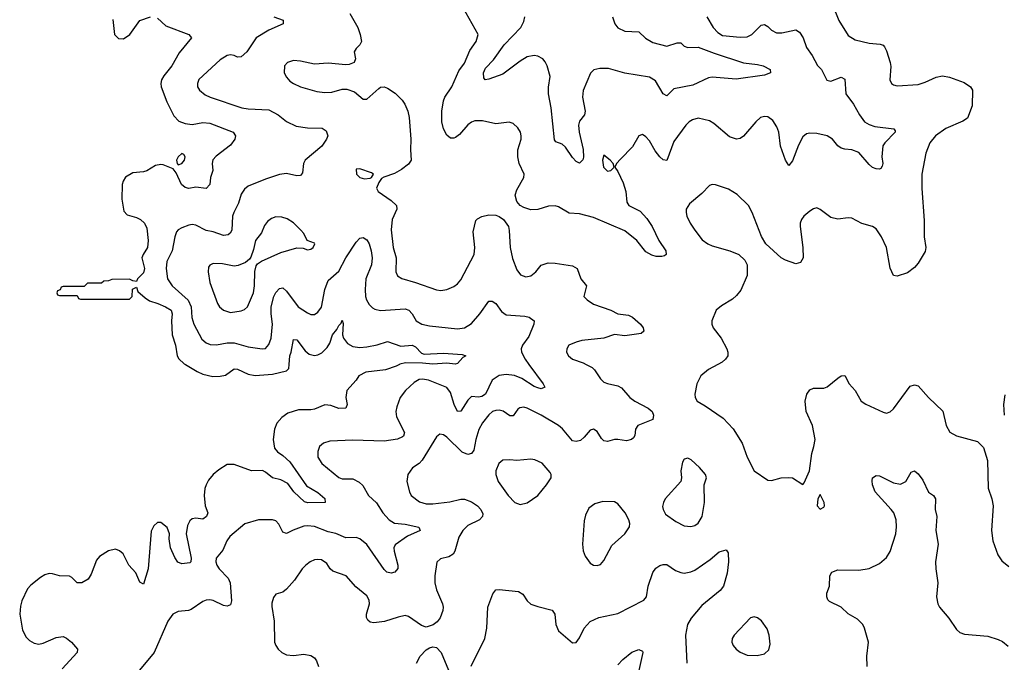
# Model space of a CAD drawing. Header units: inches. Extents: x 1834610 to 2027685, y 642842 to 774116.
# Tile 586 of 632: x 1993761 to 1999405, y 718294 to 721974. Entities that reach past the tile are written whole.
import ezdxf

# ---------------------------------------------------------------- set-up
doc = ezdxf.new("R2010")
doc.units = ezdxf.units.IN
doc.header["$MEASUREMENT"] = 0
doc.layers.add('B9791', color=7, linetype='Continuous')
doc.layers.add('B9792', color=7, linetype='Continuous')

msp = doc.modelspace()

# ---------------------------------------------------------------- linework, layer by layer
at = {"layer": 'B9791', "color": 5}
for points, elevation in [([(1995937.1, 720000), (1995919.3, 719990), (1995857.3, 719970), (1995745, 719955), (1995704.5, 719935.5), (1995688.7, 719910), (1995636.1, 719850), (1995630.2, 719810), (1995637.8, 719770), (1995631.2, 719748.8), (1995590, 719748.1), (1995544.9, 719764.9), (1995510, 719768.6), (1995450, 719743.5), (1995430, 719739.7), (1995359.8, 719740.2), (1995298.3, 719721.7), (1995263.2, 719696.8), (1995235.5, 719664.5), (1995220.7, 719630), (1995213.7, 719570), (1995221.1, 719521.1), (1995239.7, 719499.7), (1995270, 719479.2), (1995310, 719441.5), (1995405.7, 719305.7), (1995470, 719266.3), (1995510, 719231.5), (1995511.4, 719208.6), (1995411.9, 719208.1), (1995394.1, 719214.1), (1995332.6, 719270), (1995298.3, 719318.3), (1995258.7, 719338.7), (1995210, 719351.1), (1995170, 719384), (1995152.7, 719392.7), (1995090, 719391.1), (1994990, 719427.7), (1994950, 719427), (1994902.9, 719397.1), (1994870.9, 719369.1), (1994843.5, 719336.5), (1994829.2, 719310.8), (1994822.2, 719290), (1994819.3, 719250), (1994823.5, 719190), (1994838.6, 719150), (1994831.3, 719130), (1994810, 719114.8), (1994770, 719120.4), (1994750, 719116.4), (1994736, 719104), (1994722.8, 719077.2), (1994715.4, 719030), (1994743.1, 718890), (1994742, 718870), (1994735.4, 718864.6), (1994690, 718858.3), (1994667.6, 718867.6), (1994650, 718895.1), (1994626, 718950), (1994618, 719002), (1994619.6, 719030), (1994606.9, 719066.9), (1994570, 719095.6), (1994550, 719095.1), (1994530, 719076.2), (1994515.6, 719044.4), (1994497.1, 718830), (1994470, 718740.9), (1994450, 718752.3), (1994427.6, 718807.6), (1994387.1, 718850), (1994354.9, 718914.9), (1994333.6, 718933.6), (1994310, 718941.5), (1994270, 718933.6), (1994219.4, 718900.6), (1994201.7, 718878.3), (1994170, 718798.7), (1994154, 718770), (1994117.1, 718750), (1994090, 718749.8), (1994060.3, 718780.3), (1994047.4, 718787.4), (1993990, 718789.1), (1993950, 718801), (1993930, 718802.3), (1993904.7, 718795.3), (1993879.6, 718780.4), (1993824.1, 718735.9), (1993804.9, 718715.1), (1993774.3, 718645.7), (1993765, 718615), (1993761.1, 718570), (1993778.1, 718478.1), (1993798.5, 718438.5), (1993818.2, 718418.2), (1993843.4, 718403.4), (1993870, 718398.3), (1993896, 718404), (1993970, 718437), (1994010, 718441.3), (1994030, 718432.2), (1994057.1, 718410), (1994092.2, 718370), (1994090, 718349.5), (1994003.7, 718256.3)], 220), ([(1996680.1, 720000), (1996761.3, 719890), (1996770.5, 719870), (1996750, 719860.5), (1996730, 719866.2), (1996710, 719874.5), (1996639.6, 719919.6), (1996597.7, 719937.7), (1996550, 719942.7), (1996510, 719937.1), (1996470, 719909.7), (1996430, 719829.9), (1996410, 719816.9), (1996390, 719813.1), (1996350, 719815.8), (1996330, 719795.6), (1996290, 719732.4), (1996270, 719731.1), (1996250.8, 719770.8), (1996230, 719839.2), (1996210, 719868.9), (1996104.5, 719910), (1996070, 719915.3), (1996050, 719913.1), (1996022.8, 719897.2), (1995971.8, 719850), (1995942.4, 719810), (1995921.8, 719758.2), (1995917.6, 719730), (1995920.6, 719700.6), (1995966.2, 719610), (1995960.9, 719590), (1995955, 719585), (1995927.1, 719572.9), (1995850, 719560.4), (1995670, 719566.8), (1995539.1, 719560.9), (1995503, 719550), (1995479.5, 719530), (1995470, 719502), (1995470.2, 719470), (1995493.1, 719433.1), (1995590, 719353.2), (1995610, 719345.2), (1995670, 719344.7), (1995706.7, 719326.7), (1995727.1, 719307.1), (1995760.3, 719250), (1995807, 719207), (1995841.7, 719150), (1995878.5, 719110), (1995910, 719091.8), (1995970, 719086), (1996048.4, 719068.4), (1996056.3, 719050), (1995984, 719016), (1995913.2, 718966.8), (1995906, 718950), (1995907, 718930), (1995927.8, 718850), (1995928.7, 718831.3), (1995910.7, 718810), (1995890, 718805.1), (1995866, 718810), (1995850, 718826), (1995750, 718969.8), (1995710, 719002), (1995690, 719008.6), (1995630, 719007.7), (1995572.4, 719032.4), (1995530, 719042.4), (1995450, 719072.9), (1995410, 719076.1), (1995390, 719073), (1995329, 719051), (1995290, 719031), (1995270, 719039.7), (1995246.3, 719086.3), (1995230, 719105.1), (1995210, 719109.6), (1995130.3, 719109.7), (1995052.2, 719087.8), (1994965.5, 719014.5), (1994948, 718990), (1994924.5, 718935.6), (1994887, 718890), (1994885.3, 718870), (1994891.5, 718850), (1994905, 718830), (1994955.6, 718775.6), (1994967.8, 718750), (1994974.5, 718645.5), (1994970, 718623.7), (1994950, 718616.3), (1994930, 718619.8), (1994870, 718648.7), (1994850, 718652.9), (1994830, 718650.8), (1994810, 718642.3), (1994743.7, 718596.3), (1994729.2, 718590.8), (1994670, 718584.7), (1994639.1, 718570), (1994610.3, 718530), (1994532, 718350), (1994447.7, 718250)], 240), ([(1994711.7, 720000), (1994778.9, 719958.9), (1994810, 719944.7), (1994868.4, 719931.5), (1994910, 719932.4), (1994941.1, 719938.9), (1994990, 719975.5), (1995010, 719972.6), (1995070, 719944.6), (1995110, 719937.4), (1995210, 719943.9), (1995290, 719963.1), (1995303.7, 719976.3), (1995305.7, 720000)], 220), ([(1997008.6, 720000), (1997041.7, 719981.7), (1997054.9, 719970), (1997090, 719917.1), (1997110, 719899.5), (1997130, 719890.3), (1997190, 719877), (1997210, 719866.4), (1997257.6, 719810), (1997286, 719790), (1997363.1, 719750), (1997386.7, 719730), (1997394.6, 719710), (1997390, 719685.1), (1997304.9, 719650), (1997290.3, 719630), (1997286.8, 719593.2), (1997279.5, 719580.5), (1997267.7, 719570), (1997238.2, 719561.8), (1997190, 719569.8), (1997170, 719569.8), (1997130, 719559.2), (1997110, 719562.6), (1997095, 719575.1), (1997070, 719616.9), (1997050, 719629.6), (1997030, 719624.2), (1996996.3, 719583.7), (1996974.6, 719565.4), (1996950, 719558.5), (1996930, 719563.5), (1996872, 719632), (1996850, 719650.8), (1996749.6, 719710), (1996670, 719749.8), (1996650, 719754.6), (1996628.3, 719751.7), (1996615.9, 719744.1), (1996590, 719706.3), (1996570, 719706.6), (1996531.6, 719731.6), (1996510, 719737.7), (1996490, 719736.9), (1996471, 719730), (1996450, 719712), (1996414.1, 719665.9), (1996393.2, 719626.8), (1996375, 719570), (1996364.3, 719510), (1996350, 719489.8), (1996330, 719483.7), (1996297.3, 719497.3), (1996210, 719584), (1996190, 719596.9), (1996170, 719600.7), (1996150, 719585.6), (1996067.5, 719452.5), (1996050, 719433.7), (1996012, 719408), (1995985.3, 719370), (1995980.8, 719330), (1995995.5, 719270), (1996005.5, 719250), (1996053.2, 719213.2), (1996090, 719201), (1996130, 719200.9), (1996227.3, 719212.7), (1996290, 719227.8), (1996310, 719228.5), (1996350, 719213.8), (1996385.3, 719190), (1996404.2, 719170), (1996414.8, 719145.2), (1996414.4, 719130), (1996396, 719110), (1996330, 719078), (1996300.7, 719050), (1996278, 719010), (1996256.1, 718930), (1996246.3, 718913.7), (1996221.4, 718898.6), (1996172.8, 718887.2), (1996152.8, 718867.2), (1996139.7, 718790), (1996140.2, 718750), (1996150.2, 718710), (1996184.4, 718630), (1996188, 718610), (1996186, 718590), (1996170.8, 718549.2), (1996154.4, 718525.6), (1996131.5, 718508.5), (1996090, 718496), (1996064.7, 718504.7), (1995990, 718557.4), (1995970, 718561.7), (1995930, 718553.1), (1995852.7, 718527.3), (1995790, 718520.4), (1995770, 718524), (1995756.3, 718536.3), (1995749.7, 718550), (1995749.8, 718570), (1995766.4, 718630), (1995765.1, 718650), (1995750, 718674), (1995687.1, 718727.1), (1995632.8, 718790), (1995556.3, 718816.3), (1995540.9, 718830), (1995520.8, 718860.8), (1995490, 718880.4), (1995470, 718883.9), (1995450, 718880.4), (1995426.4, 718870), (1995400.3, 718850), (1995380.9, 718830), (1995335.9, 718764.1), (1995290, 718714), (1995270, 718696.2), (1995230, 718683.7), (1995215.3, 718664.7), (1995206.4, 718633.6), (1995206.1, 718613.9), (1995219.1, 718530), (1995222.4, 718410), (1995228.4, 718390), (1995242.4, 718370), (1995263.8, 718350), (1995290, 718336.5), (1995330, 718332.6), (1995390, 718340.8), (1995430, 718334), (1995450, 718319.5), (1995463, 718303), (1995474.6, 718270)], 260), ([(1997763, 720000), (1997710, 719971.8), (1997665.3, 719934.8), (1997642.4, 719890), (1997630.5, 719830), (1997633.4, 719810), (1997644, 719790), (1997690, 719763.8), (1997792.3, 719692.3), (1997850, 719630.5), (1997901.6, 719550), (1997930.6, 719470), (1997971, 719390), (1998050, 719337.3), (1998070, 719334.8), (1998126, 719350), (1998170, 719353.4), (1998191.3, 719350), (1998250, 719312), (1998258, 719322), (1998288.4, 719391.6), (1998300.5, 719490), (1998313.7, 719530), (1998320.4, 719570), (1998305.4, 719650), (1998269.8, 719730), (1998262.3, 719790), (1998272.5, 719830), (1998290, 719853.8), (1998310, 719865.2), (1998370, 719864.9), (1998390, 719871.8), (1998450, 719922.4), (1998470, 719934), (1998490, 719936), (1998515.5, 719890), (1998550.4, 719850.4), (1998583.8, 719790), (1998610, 719773.4), (1998710, 719726.4), (1998730, 719721.6), (1998750, 719728.2), (1998770, 719746), (1998864, 719876), (1998890, 719883.6), (1998910, 719877.7), (1998970.3, 719810), (1999052.3, 719732.3), (1999072.2, 719650), (1999092.9, 719612.9), (1999130, 719592), (1999250, 719558), (1999284.5, 719524.5), (1999309.1, 719449.1), (1999312.5, 719292.5), (1999333, 719230), (1999340.4, 719190), (1999330.4, 719050), (1999338, 718990), (1999367.7, 718910), (1999390, 718876), (1999430, 718842.8)], 280), ([(1999405.1, 719710), (1999401.2, 719770), (1999410, 719826)], 280), ([(1998619.1, 718270), (1998616.9, 718330), (1998626, 718410), (1998603.5, 718490), (1998593.3, 718510), (1998562.2, 718542.2), (1998510, 718571.1), (1998470, 718610.9), (1998402.8, 718642.8), (1998392.9, 718652.9), (1998386.6, 718670), (1998388.1, 718690), (1998401.7, 718730), (1998404.2, 718790), (1998415.1, 718810), (1998450, 718823.1), (1998570, 718821.3), (1998630, 718832.4), (1998690, 718859.5), (1998730, 718894), (1998751.2, 718928.8), (1998782.9, 719030), (1998787.4, 719070), (1998784.8, 719110), (1998770.9, 719150), (1998756.9, 719170), (1998664.4, 719270), (1998649.7, 719310), (1998646.5, 719333.5), (1998649.5, 719350), (1998670, 719364.9), (1998690, 719361.3), (1998770, 719321.2), (1998810, 719314.7), (1998839.7, 719330), (1998870, 719384), (1998890, 719390.5), (1998910, 719373), (1998936.7, 719336.7), (1998969.3, 719269.3), (1998999.1, 719250), (1999010.3, 719230.3), (1999007.4, 719170), (1999018.7, 719130), (1999011.9, 719050), (1999024.9, 718970), (1999010.2, 718870), (1999011.5, 718830), (1999024.4, 718750), (1999015.3, 718670), (1999023.1, 718630), (1999034, 718610), (1999087.1, 718547.1), (1999130, 718483), (1999150, 718465.5), (1999176.1, 718456.1), (1999310, 718443.8), (1999370, 718424.4), (1999393.4, 718413.4), (1999426.6, 718386.6)], 260), ([(1996348, 718272), (1996427.2, 718430), (1996437.8, 718490), (1996443.5, 718610), (1996473.2, 718686.8), (1996490.9, 718709.1), (1996510, 718711.3), (1996620.2, 718700.2), (1996644.1, 718684.1), (1996670, 718645.7), (1996690, 718627.6), (1996730, 718612.9), (1996813.6, 718593.6), (1996828.9, 718570), (1996834.4, 718510), (1996850, 718474.8), (1996930, 718406), (1996950, 718406.8), (1996970, 718434.8), (1996995.8, 718490), (1997031.6, 718528.4), (1997081.2, 718550), (1997190, 718572.9), (1997338, 718650), (1997352.8, 718670), (1997364.2, 718730), (1997390, 718807.7), (1997406.9, 718833.1), (1997430, 718848.4), (1997450, 718855.3), (1997470, 718854.6), (1997520.6, 718820.6), (1997550, 718807.7), (1997570, 718805.5), (1997608, 718812), (1997630, 718822), (1997717.7, 718882.3), (1997770, 718926), (1997810, 718938.8), (1997822, 718922), (1997822.8, 718870), (1997816.2, 718803.8), (1997794.4, 718730), (1997775.2, 718704.8), (1997670, 718618.9), (1997610, 718546.3), (1997588.2, 718510), (1997577.7, 718450), (1997585.4, 718290)], 260), ([(1996036, 718290), (1996056.9, 718330), (1996090, 718364.9), (1996110, 718377), (1996130, 718383.1), (1996150, 718379.3), (1996177.4, 718350), (1996219.6, 718250)], 260), ([(1997190, 718280.5), (1997218.4, 718310), (1997270, 718351.8), (1997310, 718366.8), (1997330, 718358), (1997333.4, 718350), (1997306.7, 718230)], 240)]:
    msp.add_lwpolyline(points, dxfattribs=dict(at, elevation=elevation))
at = {"layer": 'B9791', "color": 5, "elevation": 280}
for points in [[(1996690, 719456.9), (1996610, 719449.7), (1996570, 719454.5), (1996530, 719451.8), (1996507.1, 719432.9), (1996490.3, 719390), (1996490.4, 719370), (1996502.6, 719330), (1996560.3, 719250), (1996599.5, 719210), (1996630, 719197.3), (1996670, 719207.7), (1996730.9, 719249.1), (1996781.4, 719310), (1996806.9, 719350), (1996808, 719370), (1996801.8, 719381.8), (1996754.9, 719434.9), (1996712.9, 719452.9)], [(1997590, 719462.7), (1997570, 719457.2), (1997560.4, 719439.6), (1997550.4, 719390), (1997554.9, 719350), (1997550.3, 719329.7), (1997460.5, 719230), (1997450.5, 719210), (1997446.2, 719186.2), (1997448.5, 719168.5), (1997462.3, 719142.3), (1997521.2, 719101.2), (1997570, 719075.3), (1997607.9, 719072.1), (1997630, 719077.1), (1997650, 719090.6), (1997672.1, 719130), (1997686.9, 719210), (1997684.5, 719310), (1997697, 719350), (1997692.3, 719370), (1997657, 719410), (1997610, 719454.5)], [(1997104.2, 719215.8), (1997058, 719202), (1997023.9, 719176.1), (1997003.6, 719136.4), (1996996.2, 719103.8), (1996986.4, 718970), (1996990, 718932), (1997002.8, 718902.8), (1997030, 718862.8), (1997050, 718850.8), (1997070, 718848.2), (1997090, 718854), (1997110, 718877.3), (1997155.9, 718964.1), (1997230, 719030.4), (1997255.8, 719070), (1997257.4, 719090), (1997252.4, 719110), (1997231.2, 719150), (1997190, 719201.6), (1997170, 719212.8)], [(1998350, 719255.3), (1998334.8, 719230), (1998331, 719190), (1998350, 719171), (1998370, 719182), (1998374, 719190), (1998372.3, 719210)], [(1997970, 718555.1), (1997950, 718549.5), (1997855.5, 718450), (1997843.8, 718430), (1997842.4, 718410), (1997850.4, 718390), (1997868, 718370), (1997890, 718352.4), (1997930, 718335.8), (1997987.3, 718332.7), (1998030, 718342.8), (1998054, 718366), (1998062, 718398), (1998057.6, 718450), (1998046.2, 718486.2), (1998012.5, 718532.5), (1997990, 718549.4)]]:
    msp.add_lwpolyline(points, close=True, dxfattribs=at)
at = {"layer": 'B9792', "color": 5}
for points, elevation in [([(1997699.1, 721990), (1997735.5, 721930), (1997762, 721902), (1997790, 721884.6), (1997890, 721874), (1997930, 721876.5), (1997957.4, 721890), (1998010, 721943.7), (1998030, 721946.3), (1998050, 721935.6), (1998070, 721914.6), (1998099, 721899), (1998130, 721898.3), (1998210, 721917.3), (1998230, 721902.7), (1998251.5, 721871.5), (1998270, 721814.4), (1998303.2, 721770), (1998333.1, 721713.1), (1998356.5, 721690), (1998387.7, 721627.7), (1998410, 721622.4), (1998470, 721644.6), (1998490, 721634), (1998496.8, 721550), (1998540.6, 721490), (1998573.7, 721430), (1998603.9, 721390), (1998630, 721374.2), (1998663.2, 721363.2), (1998771, 721350), (1998778.3, 721338.3), (1998779.5, 721330), (1998719.1, 721270), (1998708.8, 721251.2), (1998703.2, 721190), (1998707.4, 721150), (1998705.3, 721134.7), (1998697.4, 721122.6), (1998690, 721118.4), (1998670, 721119.7), (1998650, 721128.4), (1998630, 721144.4), (1998570, 721213.3), (1998530, 721229.7), (1998490, 721232.6), (1998470, 721238.9), (1998450, 721251.5), (1998420.5, 721290), (1998390, 721309.7), (1998330, 721322), (1998290, 721324.7), (1998270, 721321.6), (1998250, 721304.5), (1998224.7, 721255.3), (1998190, 721166), (1998170, 721139), (1998150, 721169.2), (1998121.8, 721250), (1998112.5, 721330), (1998101.1, 721361.1), (1998077.8, 721397.8), (1998050, 721417.7), (1998030, 721420.4), (1998006.2, 721413.8), (1997979.5, 721390), (1997910, 721307.3), (1997890, 721293.6), (1997870, 721289.7), (1997830, 721304), (1997740.2, 721380.2), (1997715, 721395), (1997650, 721409.8), (1997618.3, 721401.7), (1997598.7, 721390), (1997578.3, 721370), (1997510, 721276.3), (1997470, 721167.8), (1997450, 721171.1), (1997430, 721188.7), (1997403.2, 721223.2), (1997370, 721280.9), (1997350, 721302.7), (1997330, 721317.2), (1997324.5, 721315.5), (1997310, 721309), (1997274.2, 721245.8), (1997203.8, 721176.2), (1997182, 721150), (1997172, 721130), (1997190, 721104.7), (1997219.9, 721039.9), (1997234.4, 720990), (1997240.3, 720930), (1997253.4, 720910), (1997317.4, 720877.4), (1997355.7, 720835.7), (1997386.8, 720790), (1997424.7, 720710), (1997464.6, 720650), (1997465.5, 720630), (1997457.8, 720622.3), (1997442.3, 720617.7), (1997410, 720618), (1997385.1, 720625.1), (1997350, 720644.7), (1997298.9, 720710), (1997230, 720764.9), (1997050, 720841.7), (1996970, 720862.5), (1996910, 720866.6), (1996850, 720902), (1996830, 720908.4), (1996792.7, 720907.3), (1996730, 720887.8), (1996690, 720885.1), (1996650, 720898), (1996629.7, 720909.7), (1996610, 720934), (1996601.3, 720970), (1996610, 721000.7), (1996651.1, 721070), (1996652.6, 721090), (1996623.9, 721150), (1996615.3, 721190), (1996616.4, 721230), (1996634.5, 721290), (1996636, 721310), (1996630.8, 721330.8), (1996616, 721356), (1996590, 721380.9), (1996567, 721387), (1996490, 721377.3), (1996414.5, 721394.5), (1996370, 721395.8), (1996350, 721388.5), (1996330, 721372.3), (1996282.2, 721317.8), (1996259.9, 721300.1), (1996250, 721295.1), (1996230, 721296.2), (1996210, 721312.3), (1996191.1, 721350), (1996181, 721390), (1996179.8, 721450), (1996189.8, 721510), (1996197.8, 721530), (1996238.2, 721590), (1996278.7, 721681.3), (1996310, 721725.7), (1996341.9, 721798.1), (1996377.8, 721850), (1996389.7, 721889.7), (1996303.3, 722043.3)], 260), ([(1998419.5, 722059.5), (1998456.5, 721970), (1998510, 721883.1), (1998550, 721858.7), (1998630, 721839.5), (1998693.5, 721833.5), (1998710, 721828.5), (1998718.3, 721818.3), (1998730, 721796.3), (1998750.3, 721729.7), (1998753.7, 721706.3), (1998747.7, 721630), (1998758.8, 721610), (1998770, 721600.7), (1998790, 721595.5), (1998910, 721604), (1998950, 721616), (1999013.8, 721646.2), (1999050, 721652.9), (1999090, 721645.1), (1999174.4, 721614.4), (1999210.7, 721590.7), (1999222.8, 721570), (1999219.6, 721480.4), (1999192.7, 721410), (1999167.1, 721392.9), (1999070, 721350.9), (1999010.3, 721310), (1998977.4, 721270), (1998954, 721210), (1998932.4, 721090), (1998932, 721008), (1998945.4, 720825.4), (1998946, 720730), (1998954.9, 720670), (1998950, 720647), (1998910, 720579.6), (1998890, 720555.6), (1998850, 720524.2), (1998790, 720505.6), (1998770, 720509.4), (1998751, 720551), (1998729.7, 720670), (1998701.2, 720730), (1998670, 720776.2), (1998650, 720789.6), (1998588.1, 720808.1), (1998530, 720838), (1998510, 720839.5), (1998450, 720831.8), (1998410, 720840.7), (1998350, 720887.3), (1998330, 720897), (1998310, 720891.8), (1998290, 720878.7), (1998256.4, 720850), (1998242, 720830), (1998235.3, 720810), (1998234.9, 720790), (1998250.4, 720669.7), (1998252.2, 720610), (1998236.4, 720583.6), (1998210, 720577), (1998150, 720597), (1998125.2, 720610), (1998038, 720690), (1998012.6, 720732.6), (1997959.6, 720870), (1997937.6, 720910), (1997873.3, 720973.3), (1997824.4, 721004.4), (1997750, 721029.6), (1997730, 721031.5), (1997714.7, 721025.3), (1997670, 720979.7), (1997599.6, 720920.4), (1997581.3, 720890), (1997580.3, 720870), (1997585.7, 720850), (1997604.9, 720810), (1997630, 720768.4), (1997673.2, 720713.2), (1997705.5, 720690), (1997730, 720678.9), (1997831.5, 720651.5), (1997882.8, 720630), (1997918, 720598), (1997930.3, 720570.3), (1997930.4, 720510), (1997894.2, 720425.8), (1997870, 720394.5), (1997846.2, 720373.8), (1997783.4, 720336.6), (1997753, 720310), (1997727.7, 720250), (1997728, 720230), (1997736.3, 720210), (1997781.6, 720150), (1997813.4, 720090), (1997820.7, 720070), (1997820.7, 720050), (1997807.3, 720030), (1997787.1, 720012.9), (1997763, 720000)], 280), ([(1994550, 721983.1), (1994598.7, 721938.7), (1994730.4, 721890), (1994746.4, 721870), (1994675.8, 721784.2), (1994633.8, 721710), (1994586.5, 721653.5), (1994574.3, 721630), (1994570.3, 721610), (1994572.9, 721590), (1994604.4, 721504.4), (1994644.2, 721424.2), (1994673.3, 721393.3), (1994710, 721379.1), (1994750, 721374.3), (1994810, 721384.9), (1994850, 721382.4), (1994984.9, 721330), (1994998.7, 721310), (1994994.3, 721290), (1994970, 721255.6), (1994887.2, 721192.8), (1994868.2, 721171.8), (1994864.6, 721150), (1994867.6, 721110), (1994854.9, 721070), (1994850.3, 721030), (1994830, 721007.3), (1994770, 721015.4), (1994730, 721007.8), (1994710, 721014), (1994688.6, 721030), (1994657.6, 721097.6), (1994640.7, 721120.7), (1994584, 721144), (1994570, 721146), (1994540.1, 721139.9), (1994490, 721109), (1994470, 721102.5), (1994410, 721098.4), (1994367.5, 721072.5), (1994353.7, 721050), (1994348.5, 721030), (1994346.5, 720946.5), (1994357.8, 720877.8), (1994377.4, 720857.4), (1994430, 720841.8), (1994453.1, 720830), (1994476.5, 720810), (1994490, 720781), (1994496.8, 720710), (1994494.4, 720670), (1994469.1, 720630), (1994462, 720610), (1994475.5, 720550), (1994470, 720525.1), (1994435.5, 720490), (1994430, 720475.3), (1994410, 720478), (1994390, 720488), (1994290, 720486), (1994270, 720478), (1994243.6, 720476.4), (1994230, 720466), (1994150, 720466), (1994130, 720446), (1994010, 720446), (1993998, 720442), (1993992.7, 720427.3), (1993978, 720422), (1993974, 720410), (1993978, 720398), (1993990, 720394), (1994090, 720394), (1994098, 720378), (1994110, 720374), (1994390, 720374), (1994406, 720390), (1994408.4, 720431.6), (1994430, 720442), (1994438, 720418), (1994480.7, 720380.7), (1994505.3, 720365.3), (1994553.4, 720350), (1994596.4, 720330), (1994628.5, 720310), (1994634.7, 720290), (1994631.4, 720250), (1994635.9, 720170), (1994654.3, 720110), (1994663.6, 720050), (1994672.5, 720032.5), (1994704.5, 720004.4), (1994711.7, 720000)], 220), ([(1994294.8, 721974.8), (1994304.4, 721890), (1994327.5, 721867.5), (1994355.4, 721864.6), (1994392.3, 721890), (1994449.3, 721970), (1994510, 721991.7)], 220), ([(1995217.3, 721990), (1995271.1, 721971.1), (1995271.3, 721950), (1995190, 721915.3), (1995116.3, 721870), (1995063, 721790), (1995030, 721760.9), (1995010, 721759.5), (1994990, 721769.5), (1994970, 721773), (1994950, 721769.6), (1994910, 721744.2), (1994788.6, 721631.4), (1994780.3, 721610), (1994780.9, 721590), (1994792, 721570), (1994824.1, 721544.1), (1994852.7, 721530), (1995033.4, 721470), (1995070, 721463.7), (1995190, 721458.6), (1995242.3, 721430), (1995291.2, 721391.2), (1995345.4, 721365.4), (1995410, 721355.2), (1995494.1, 721354.1), (1995517.8, 721337.8), (1995527.4, 721310), (1995520.3, 721290), (1995492.1, 721250), (1995397.4, 721170), (1995387.6, 721150), (1995382, 721098), (1995370, 721082), (1995350, 721080.5), (1995290, 721093.3), (1995250, 721088.4), (1995170, 721061.5), (1995070, 721020.4), (1995050, 721004.4), (1995030, 720974.7), (1995015.4, 720924.6), (1994987.8, 720870), (1994980.9, 720850), (1994977.2, 720770), (1994968, 720752), (1994956.9, 720743.1), (1994930, 720739), (1994870, 720759.9), (1994830, 720766.7), (1994770, 720796.8), (1994750, 720801), (1994730, 720797.7), (1994690, 720781.7), (1994669.3, 720770.7), (1994660.3, 720759.7), (1994649.4, 720730.6), (1994634.3, 720650), (1994604.2, 720590), (1994601.5, 720550), (1994608.5, 720490), (1994634.4, 720450), (1994727.5, 720367.5), (1994743.9, 720330), (1994748.1, 720268.1), (1994759.2, 720230), (1994805, 720145), (1994830, 720124), (1994853.7, 720113.7), (1994890, 720112.6), (1994950, 720123.9), (1994990, 720124.3), (1995070, 720100.2), (1995150, 720089.3), (1995170, 720091.8), (1995190, 720114.4), (1995202.6, 720150), (1995210.5, 720230), (1995201.7, 720290), (1995203, 720330), (1995217.5, 720390), (1995230, 720412.3), (1995250, 720434.6), (1995270, 720438), (1995290, 720418.9), (1995356.9, 720330), (1995410, 720296), (1995430, 720287), (1995450, 720287), (1995470, 720300.3), (1995490, 720328.2), (1995509.9, 720430), (1995530, 720480.9), (1995590, 720535.2), (1995629.9, 720610), (1995690, 720700.3), (1995710, 720723.1), (1995730, 720726.7), (1995750, 720714), (1995765, 720690), (1995775.3, 720650), (1995780.5, 720610), (1995778.4, 720570), (1995745.9, 720490), (1995740.8, 720430), (1995743, 720390), (1995749.4, 720369.4), (1995763.9, 720343.9), (1995783.7, 720323.7), (1995795.9, 720315.9), (1995829.2, 720309.2), (1995970, 720318.2), (1995992, 720310), (1996010, 720290.4), (1996032.9, 720250), (1996066, 720230), (1996110, 720221.2), (1996270, 720204.5), (1996310, 720209.1), (1996350, 720234.3), (1996399.2, 720290), (1996450, 720362), (1996470, 720361.7), (1996490, 720348.9), (1996523.1, 720303.1), (1996550, 720284.5), (1996657.1, 720277.1), (1996681, 720270), (1996710.5, 720250.5), (1996708, 720230), (1996679.1, 720160.9), (1996642.4, 720110), (1996634.9, 720090), (1996636.4, 720070), (1996658, 720030), (1996680.1, 720000)], 240), ([(1995654, 722010), (1995698.7, 721930), (1995712.7, 721890), (1995720.7, 721850), (1995711, 721830), (1995690, 721809.3), (1995678.4, 721790), (1995686.4, 721750), (1995677.3, 721730), (1995650, 721718), (1995630, 721715.1), (1995530, 721725.1), (1995450, 721719.7), (1995370, 721737.6), (1995330, 721740.3), (1995295.5, 721730), (1995278.3, 721710), (1995277.3, 721670), (1995290, 721644.9), (1995310, 721622.6), (1995330, 721608.5), (1995370, 721590.4), (1995463.5, 721563.5), (1995510, 721556.9), (1995550, 721560.2), (1995610, 721577.3), (1995636.4, 721576.4), (1995680.9, 721560.9), (1995730, 721519.1), (1995750, 721519.1), (1995819.6, 721580.4), (1995830, 721587.4), (1995850, 721590.2), (1995870, 721582.8), (1995913.4, 721553.4), (1995953.4, 721513.4), (1995968.3, 721490), (1995985.2, 721450), (1995993.5, 721413.5), (1996003.2, 721290), (1996000.3, 721230), (1996004.9, 721170), (1995990, 721147.8), (1995950, 721116.9), (1995910, 721094), (1995847.3, 721072.7), (1995835.3, 721064.7), (1995818.8, 721041.2), (1995806.8, 721010), (1995814.8, 720990), (1995890, 720938.9), (1995920.3, 720910), (1995923.2, 720890), (1995896.5, 720830), (1995889.3, 720770.7), (1995902.3, 720670), (1995918.3, 720610), (1995917.6, 720530), (1995927.2, 720507.2), (1995951.6, 720491.6), (1996030.1, 720470.1), (1996150, 720426.7), (1996175.8, 720424.2), (1996210, 720428.9), (1996250, 720447.4), (1996270, 720461.1), (1996290, 720484.4), (1996365.5, 720630), (1996370.6, 720670), (1996359.7, 720760.2), (1996376.3, 720823.7), (1996385.9, 720834.1), (1996410, 720846.7), (1996450, 720857), (1996490, 720854.9), (1996510, 720847), (1996534.4, 720830), (1996562, 720790), (1996567.3, 720767.3), (1996572.9, 720670), (1996586.5, 720606.5), (1996610, 720542), (1996632.4, 720512.4), (1996662.8, 720502.8), (1996690, 720508), (1996718.9, 720530), (1996750.9, 720569.1), (1996790, 720581.7), (1996830, 720580.9), (1996930, 720564.9), (1996955.8, 720550), (1996976.5, 720490), (1997010.2, 720450), (1996994.9, 720390), (1997012.9, 720370), (1997050, 720345.6), (1997150, 720311.7), (1997190, 720290.2), (1997250, 720282.2), (1997273.4, 720270), (1997319.5, 720230), (1997334, 720210), (1997338, 720190), (1997322.3, 720177.7), (1997230, 720163.4), (1997170, 720170.8), (1997110, 720150.7), (1996983.1, 720136.9), (1996950, 720128.4), (1996909.4, 720110.6), (1996896.5, 720090), (1996894.9, 720070), (1996905.7, 720050), (1996930, 720030.3), (1996990.2, 720010.2), (1997008.6, 720000)], 260), ([(1997159.5, 721990), (1997173.1, 721950), (1997190, 721928), (1997230, 721909.4), (1997310, 721904.4), (1997348.7, 721868.7), (1997390, 721843.9), (1997470, 721822.2), (1997530, 721842.4), (1997550, 721842.6), (1997570, 721823.7), (1997590, 721815.8), (1997650, 721817.1), (1997741.9, 721781.9), (1997910, 721727.7), (1997990, 721718.2), (1998022.8, 721710), (1998062, 721690), (1998064, 721670), (1998030, 721656.4), (1997866.8, 721633.2), (1997730, 721645.6), (1997710, 721641.6), (1997619.7, 721600.3), (1997510, 721578.3), (1997470, 721538.7), (1997450, 721549.6), (1997405, 721625), (1997370, 721645.6), (1997229, 721669), (1997135.2, 721695.2), (1997085.6, 721694.4), (1997051.8, 721688.2), (1997031.9, 721668.1), (1996990, 721569.2), (1996987.6, 721530), (1997002.9, 721450), (1996999, 721430), (1996970, 721394), (1996964.8, 721370), (1996968.7, 721330), (1996990, 721230.8), (1996991.9, 721188.1), (1996988.5, 721171.5), (1996970, 721152.7), (1996950, 721162.9), (1996930, 721185.1), (1996890, 721244.8), (1996870, 721261), (1996834.5, 721274.5), (1996826.5, 721286.5), (1996807.6, 721470), (1996791.9, 721550), (1996791.9, 721588.1), (1996801.1, 721650), (1996785.3, 721710), (1996773.5, 721733.5), (1996759.1, 721750), (1996730, 721766), (1996710, 721769.8), (1996670, 721761.8), (1996630, 721737.7), (1996530, 721662), (1996450, 721633.1), (1996429.8, 721629.8), (1996421, 721641), (1996420.3, 721670), (1996430, 721696), (1996475.9, 721744.1), (1996537.5, 721830), (1996633.6, 721930), (1996650, 721964.4), (1996656, 721990)], 240), ([(1995305.7, 720000), (1995309.8, 720049.8), (1995317.6, 720070), (1995330, 720143), (1995350, 720141.7), (1995398, 720078), (1995419.5, 720059.5), (1995450, 720052.2), (1995470, 720055.8), (1995492.7, 720067.3), (1995523.2, 720096.8), (1995538.3, 720121.7), (1995553.3, 720170), (1995579.2, 720200.8), (1995590, 720223.8), (1995603.8, 720236.2), (1995610, 720253.4), (1995614.5, 720234.5), (1995611.8, 720170), (1995617.6, 720150), (1995640.3, 720120.3), (1995670, 720102.7), (1995710, 720097.2), (1995750, 720101.8), (1995810, 720113.2), (1995870, 720131.3), (1995944.7, 720104.7), (1996010.6, 720110), (1996030, 720100.9), (1996064.2, 720064.2), (1996079, 720059), (1996190, 720065.2), (1996298, 720058), (1996318.8, 720050), (1996300.9, 720039.1), (1996270, 720004.7), (1996258, 720002), (1996210, 720007.4), (1996130, 720002.5), (1996070, 720008.3), (1995971.5, 720008.5), (1995939, 720001), (1995937.1, 720000)], 220)]:
    msp.add_lwpolyline(points, dxfattribs=dict(at, elevation=elevation))
for points, elevation in [([(1994690, 721208.7), (1994670, 721188.7), (1994660.7, 721170), (1994662.8, 721150), (1994670, 721144), (1994690, 721151), (1994705.2, 721170), (1994708.7, 721190), (1994702, 721202)], 220), ([(1997110, 721199.3), (1997102.4, 721170), (1997107.7, 721130), (1997130, 721107.3), (1997149.1, 721110.9), (1997168, 721130), (1997162, 721150), (1997146, 721170)], 260), ([(1995710, 721121.2), (1995690, 721118), (1995691, 721090), (1995711.3, 721070), (1995737.5, 721062.5), (1995770, 721066.8), (1995778, 721070), (1995788.7, 721090), (1995777.5, 721097.5)], 260), ([(1995230, 720844.8), (1995204, 720836), (1995180.7, 720819.3), (1995164.7, 720795.3), (1995146.1, 720753.9), (1995112.7, 720710), (1995101.2, 720658.8), (1995085.3, 720614.8), (1995077.4, 720602.6), (1995055.3, 720584.8), (1995013.4, 720566.6), (1994990, 720562.7), (1994924.2, 720575.8), (1994870, 720578), (1994850.5, 720569.5), (1994843.1, 720556.9), (1994841.3, 720530), (1994850.3, 720470), (1994894.9, 720350), (1994906.3, 720330), (1994930, 720310.3), (1994970, 720297.4), (1995030, 720306.7), (1995050, 720315.2), (1995066.9, 720330), (1995100.3, 720410), (1995107.8, 720450), (1995107.9, 720532.1), (1995115.6, 720564.4), (1995123.9, 720576.1), (1995147.8, 720592.2), (1995258, 720642), (1995350, 720668), (1995385.2, 720665.2), (1995410, 720657.3), (1995430, 720660.7), (1995444, 720670), (1995452.7, 720690), (1995450, 720694), (1995409.1, 720709.1), (1995389.4, 720750), (1995372, 720770), (1995330, 720811.2), (1995294.4, 720834.4), (1995263.9, 720843.9)], 260)]:
    msp.add_lwpolyline(points, close=True, dxfattribs=dict(at, elevation=elevation))

doc.saveas('drawing.dxf')
